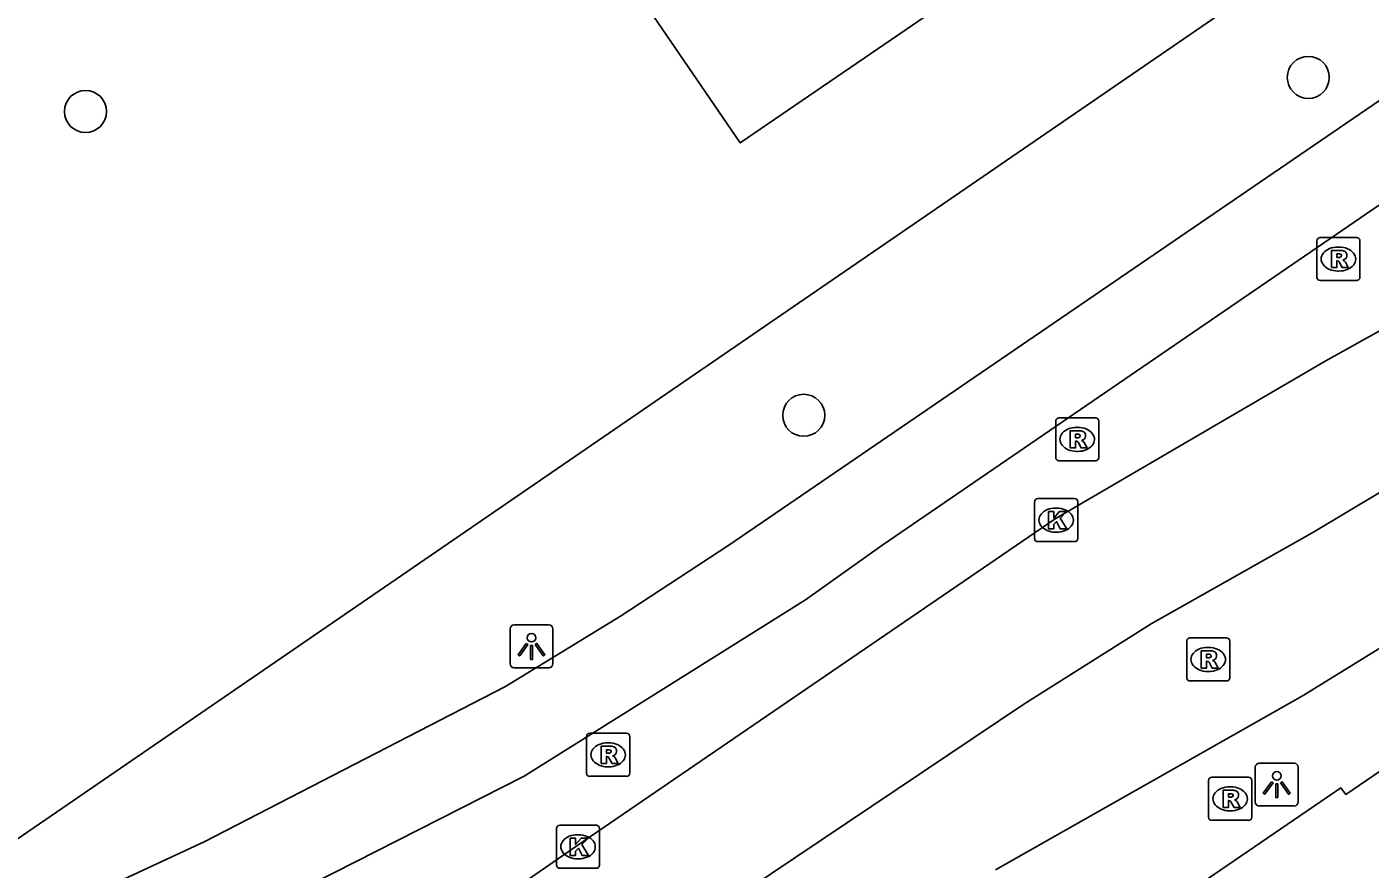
# Model space of a CAD drawing. Extents: x 157466 to 158888, y 383063 to 384677.
# Drawn here: x 158092.02 to 158123.25, y 383319.23 to 383338.81 of the extents above; entities that cross this region are included whole.
import ezdxf

# ---------------------------------------------------------------- set-up
doc = ezdxf.new("R2010")
doc.units = 0
for name, color, linetype in [('IMGEO_Boom', 7, 'Continuous'), ('IMGEO_Fietspad_gesloten', 7, 'Continuous'), ('IMGEO_Kolk', 7, 'Continuous'), ('IMGEO_Lichtpunt', 7, 'Continuous'), ('IMGEO_OVBaan_gesloten', 7, 'Continuous'), ('IMGEO_Pand', 7, 'Continuous'), ('IMGEO_Rijbaan_regionaal_gesloten', 7, 'Continuous'), ('IMGEO_Rioolput', 7, 'Continuous'), ('IMGEO_Voetpad_open', 7, 'Continuous')]:
    doc.layers.add(name, color=color, linetype=linetype)

msp = doc.modelspace()

# ---------------------------------------------------------------- linework, layer by layer
at = {"layer": 'IMGEO_Boom'}
for centre in [(158121.814, 383337.635), (158093.384, 383336.842), (158110.083, 383329.78)]:
    msp.add_circle(centre, 0.489, dxfattribs=at)
at = {"layer": 'IMGEO_Fietspad_gesloten'}
for points in [[(158140.312, 383348.615), (158135.385, 383345.248), (158132.283, 383343.128), (158108.338, 383326.764), (158105.822, 383325.112), (158103.248, 383323.538), (158103.132, 383323.471), (158096.141, 383319.86), (158094.176, 383318.949), (158091.832, 383317.862), (158091.819, 383317.856), (158091.658, 383317.784), (158091.49, 383317.728)], [(158128.531, 383338.139), (158111.902, 383326.752), (158110.127, 383325.493), (158103.584, 383321.392), (158096.701, 383317.892), (158095.765, 383317.495)]]:
    msp.add_lwpolyline(points, dxfattribs=at)
at = {"layer": 'IMGEO_Kolk'}
for p, q in [((158115.527, 383327.843), (158116.379, 383327.843)), ((158115.452, 383326.917), (158115.452, 383327.769)), ((158115.94, 383327.623), (158115.965, 383327.623)), ((158116.453, 383327.769), (158116.453, 383326.917)), ((158115.963, 383327.063), (158115.938, 383327.063)), ((158116.379, 383326.843), (158115.527, 383326.843)), ((158104.335, 383319.323), (158104.335, 383320.175)), ((158104.41, 383320.249), (158105.262, 383320.249)), ((158104.823, 383320.029), (158104.848, 383320.029)), ((158105.336, 383320.175), (158105.336, 383319.323)), ((158104.846, 383319.469), (158104.821, 383319.469)), ((158105.262, 383319.249), (158104.41, 383319.249))]:
    msp.add_line(p, q, dxfattribs=at)
for points in [[(158115.527, 383327.843), (158116.379, 383327.843)], [(158115.452, 383326.917), (158115.452, 383327.769)], [(158115.773, 383327.543), (158115.896, 383327.543), (158115.896, 383327.392), (158116.026, 383327.543), (158116.19, 383327.543), (158116.044, 383327.392), (158116.197, 383327.143), (158116.045, 383327.143), (158115.96, 383327.307), (158115.896, 383327.24), (158115.896, 383327.143), (158115.773, 383327.143), (158115.773, 383327.543)], [(158116.453, 383327.769), (158116.453, 383326.917)], [(158116.379, 383326.843), (158115.527, 383326.843)], [(158104.335, 383319.323), (158104.335, 383320.175)], [(158104.41, 383320.249), (158105.262, 383320.249)], [(158105.336, 383320.175), (158105.336, 383319.323)], [(158104.656, 383319.949), (158104.779, 383319.949), (158104.779, 383319.798), (158104.909, 383319.949), (158105.073, 383319.949), (158104.927, 383319.798), (158105.08, 383319.549), (158104.928, 383319.549), (158104.843, 383319.713), (158104.779, 383319.646), (158104.779, 383319.549), (158104.656, 383319.549), (158104.656, 383319.949)], [(158105.262, 383319.249), (158104.41, 383319.249)]]:
    msp.add_lwpolyline(points, dxfattribs=at)
for centre, start, end in [((158115.529, 383327.767), 91.552, 178.448), ((158115.529, 383327.767), 91.552, 178.448), ((158116.377, 383327.767), 1.552, 88.448), ((158116.377, 383327.767), 1.552, 88.448), ((158115.529, 383326.919), 181.552, 268.448), ((158115.529, 383326.919), 181.552, 268.448), ((158116.377, 383326.919), 271.552, 358.448), ((158116.377, 383326.919), 271.552, 358.448), ((158104.412, 383320.173), 91.552, 178.448), ((158104.412, 383320.173), 91.552, 178.448), ((158105.26, 383320.173), 1.552, 88.448), ((158105.26, 383320.173), 1.552, 88.448), ((158104.412, 383319.325), 181.552, 268.448), ((158104.412, 383319.325), 181.552, 268.448), ((158105.26, 383319.325), 271.552, 358.448), ((158105.26, 383319.325), 271.552, 358.448)]:
    msp.add_arc(centre, 0.0765, start, end, dxfattribs=at)
for centre, major_axis, ratio, start_param, end_param in [((158115.939, 383327.343), (-0.387, 0.002), 0.722429, 4.712389, 7.853982), ((158115.964, 383327.343), (-0.39, 0.002), 0.717154, 1.570796, 4.712389), ((158104.822, 383319.749), (-0.387, 0.002), 0.722429, 4.712389, 7.853982), ((158104.847, 383319.749), (-0.39, 0.002), 0.717154, 1.570796, 4.712389)]:
    msp.add_ellipse(centre, major_axis=major_axis, ratio=ratio, start_param=start_param, end_param=end_param, dxfattribs=at)
at = {"layer": 'IMGEO_Lichtpunt'}
for p, q in [((158103.256, 383324.812), (158103.256, 383324.005)), ((158103.256, 383324.812), (158103.256, 383324.005)), ((158104.158, 383324.907), (158103.35, 383324.907)), ((158104.158, 383324.907), (158103.35, 383324.907)), ((158104.252, 383324.005), (158104.252, 383324.812)), ((158104.252, 383324.005), (158104.252, 383324.812)), ((158103.35, 383323.911), (158104.158, 383323.911)), ((158103.35, 383323.911), (158104.158, 383323.911)), ((158120.582, 383321.598), (158120.582, 383320.791)), ((158120.582, 383321.598), (158120.582, 383320.791)), ((158121.484, 383321.693), (158120.676, 383321.693)), ((158121.484, 383321.693), (158120.676, 383321.693)), ((158121.578, 383320.791), (158121.578, 383321.598)), ((158121.578, 383320.791), (158121.578, 383321.598)), ((158120.676, 383320.697), (158121.484, 383320.697)), ((158120.676, 383320.697), (158121.484, 383320.697))]:
    msp.add_line(p, q, dxfattribs=at)
for points in [[(158103.63, 383324.476), (158103.669, 383324.448), (158103.481, 383324.186), (158103.443, 383324.213), (158103.63, 383324.476)], [(158103.732, 383324.428), (158103.779, 383324.428), (158103.779, 383324.106), (158103.732, 383324.106), (158103.732, 383324.428)], [(158103.842, 383324.448), (158103.88, 383324.475), (158104.067, 383324.213), (158104.028, 383324.185), (158103.842, 383324.448)], [(158120.956, 383321.262), (158120.995, 383321.234), (158120.807, 383320.972), (158120.769, 383320.999), (158120.956, 383321.262)], [(158121.058, 383321.214), (158121.105, 383321.214), (158121.105, 383320.892), (158121.058, 383320.892), (158121.058, 383321.214)], [(158121.168, 383321.234), (158121.206, 383321.261), (158121.393, 383320.999), (158121.354, 383320.971), (158121.168, 383321.234)]]:
    msp.add_lwpolyline(points, dxfattribs=at)
for centre in [(158103.755, 383324.61), (158121.081, 383321.396)]:
    msp.add_circle(centre, 0.0994, dxfattribs=at)
for centre, start, end in [((158103.35, 383324.812), 90, 180), ((158103.35, 383324.812), 90, 180), ((158104.158, 383324.812), 0, 90), ((158104.158, 383324.812), 0, 90), ((158103.35, 383324.005), 180, 270), ((158103.35, 383324.005), 180, 270), ((158104.158, 383324.005), 270, 0), ((158104.158, 383324.005), 270, 360), ((158120.676, 383321.598), 90, 180), ((158120.676, 383321.598), 90, 180), ((158121.484, 383321.598), 0, 90), ((158121.484, 383321.598), 0, 90), ((158120.676, 383320.791), 180, 270), ((158120.676, 383320.791), 180, 270), ((158121.484, 383320.791), 270, 0), ((158121.484, 383320.791), 270, 360)]:
    msp.add_arc(centre, 0.0946, start, end, dxfattribs=at)
at = {"layer": 'IMGEO_OVBaan_gesloten'}
msp.add_lwpolyline([(158116.355, 383316.875), (158118.236, 383318.161), (158122.571, 383321.116), (158122.69, 383320.962), (158147.648, 383338.001), (158221.925, 383388.892), (158288.761, 383434.651), (158292.434, 383437.186), (158297.742, 383440.818), (158298.869, 383441.589)], dxfattribs=at)
at = {"layer": 'IMGEO_Pand'}
msp.add_lwpolyline([(158113.511, 383348.129), (158117.548, 383342.229), (158108.608, 383336.113), (158104.572, 383342.012)], dxfattribs=at)
at = {"layer": 'IMGEO_Rijbaan_regionaal_gesloten'}
for points in [[(158097.631, 383314.81), (158104.807, 383319.769), (158115.926, 383327.372), (158122.206, 383331.037), (158124.828, 383332.496), (158130.229, 383335.664), (158132.829, 383337.348), (158135.426, 383339.03), (158135.445, 383339.043), (158145.556, 383345.975), (158161.638, 383357.025), (158178.512, 383368.554), (158196.488, 383380.88), (158218.524, 383395.939), (158231.113, 383404.563), (158248.84, 383416.701), (158278.53, 383437.014), (158282.685, 383439.867), (158290.446, 383445.197), (158291.741, 383446.132), (158293.116, 383447.183)], [(158114.538, 383319.21), (158121.696, 383323.264), (158130.63, 383328.78), (158131.044, 383329.063), (158147.587, 383340.38), (158220.288, 383390.177), (158253.351, 383412.794), (158292.199, 383439.39), (158297.72, 383443.271)], [(158240.844, 383407.647), (158217.716, 383391.811), (158211.135, 383387.305), (158187.898, 383371.394), (158174.157, 383361.985), (158168.626, 383358.198), (158164.879, 383355.633), (158158.157, 383351.03), (158138.48, 383337.556), (158132.472, 383333.443), (158128.325, 383330.885), (158121.919, 383327.055), (158118.161, 383324.932), (158115.201, 383323.062), (158099.294, 383312.392)]]:
    msp.add_lwpolyline(points, dxfattribs=at)
at = {"layer": 'IMGEO_Rioolput'}
for p, q in [((158122.014, 383332.986), (158122.014, 383333.838)), ((158122.089, 383333.912), (158122.941, 383333.912)), ((158123.015, 383333.838), (158123.015, 383332.986)), ((158122.502, 383333.692), (158122.527, 383333.692)), ((158122.941, 383332.912), (158122.089, 383332.912)), ((158122.525, 383333.132), (158122.5, 383333.132)), ((158116.016, 383329.72), (158116.868, 383329.72)), ((158115.941, 383328.794), (158115.941, 383329.646)), ((158116.429, 383329.5), (158116.454, 383329.5)), ((158116.942, 383329.646), (158116.942, 383328.794)), ((158116.452, 383328.94), (158116.427, 383328.94)), ((158116.868, 383328.72), (158116.016, 383328.72)), ((158118.987, 383323.678), (158118.987, 383324.53)), ((158119.062, 383324.604), (158119.914, 383324.604)), ((158119.988, 383324.53), (158119.988, 383323.678)), ((158119.475, 383324.384), (158119.5, 383324.384)), ((158119.498, 383323.824), (158119.473, 383323.824)), ((158119.914, 383323.604), (158119.062, 383323.604)), ((158105.035, 383321.461), (158105.035, 383322.313)), ((158105.11, 383322.387), (158105.962, 383322.387)), ((158106.036, 383322.313), (158106.036, 383321.461)), ((158105.523, 383322.167), (158105.548, 383322.167)), ((158105.546, 383321.607), (158105.521, 383321.607)), ((158105.962, 383321.387), (158105.11, 383321.387)), ((158119.497, 383320.438), (158119.497, 383321.29)), ((158119.572, 383321.364), (158120.424, 383321.364)), ((158120.498, 383321.29), (158120.498, 383320.438)), ((158119.985, 383321.144), (158120.01, 383321.144)), ((158120.424, 383320.364), (158119.572, 383320.364)), ((158120.008, 383320.584), (158119.983, 383320.584))]:
    msp.add_line(p, q, dxfattribs=at)
for points in [[(158122.014, 383332.986), (158122.014, 383333.838)], [(158122.089, 383333.912), (158122.941, 383333.912)], [(158123.015, 383333.838), (158123.015, 383332.986)], [(158122.603, 383333.61), (158122.351, 383333.612), (158122.351, 383333.212)], [(158122.529, 383333.531), (158122.475, 383333.531), (158122.475, 383333.45)], [(158122.475, 383333.45), (158122.527, 383333.45)], [(158122.351, 383333.212), (158122.475, 383333.212), (158122.475, 383333.374), (158122.486, 383333.374)], [(158122.533, 383333.345), (158122.604, 383333.212), (158122.744, 383333.212), (158122.679, 383333.338)], [(158122.941, 383332.912), (158122.089, 383332.912)], [(158116.016, 383329.72), (158116.868, 383329.72)], [(158115.941, 383328.794), (158115.941, 383329.646)], [(158116.53, 383329.418), (158116.278, 383329.42), (158116.278, 383329.02)], [(158116.942, 383329.646), (158116.942, 383328.794)], [(158116.278, 383329.02), (158116.402, 383329.02), (158116.402, 383329.182), (158116.413, 383329.182)], [(158116.456, 383329.339), (158116.402, 383329.339), (158116.402, 383329.258)], [(158116.402, 383329.258), (158116.454, 383329.258)], [(158116.46, 383329.153), (158116.531, 383329.02), (158116.671, 383329.02), (158116.606, 383329.146)], [(158116.868, 383328.72), (158116.016, 383328.72)], [(158118.987, 383323.678), (158118.987, 383324.53)], [(158119.062, 383324.604), (158119.914, 383324.604)], [(158119.988, 383324.53), (158119.988, 383323.678)], [(158119.576, 383324.302), (158119.324, 383324.304), (158119.324, 383323.904)], [(158119.502, 383324.223), (158119.448, 383324.223), (158119.448, 383324.142)], [(158119.448, 383324.142), (158119.5, 383324.142)], [(158119.324, 383323.904), (158119.448, 383323.904), (158119.448, 383324.066), (158119.459, 383324.066)], [(158119.506, 383324.037), (158119.577, 383323.904), (158119.717, 383323.904), (158119.652, 383324.03)], [(158119.914, 383323.604), (158119.062, 383323.604)], [(158105.035, 383321.461), (158105.035, 383322.313)], [(158105.11, 383322.387), (158105.962, 383322.387)], [(158106.036, 383322.313), (158106.036, 383321.461)], [(158105.624, 383322.085), (158105.372, 383322.087), (158105.372, 383321.687)], [(158105.55, 383322.006), (158105.496, 383322.006), (158105.496, 383321.925)], [(158105.496, 383321.925), (158105.548, 383321.925)], [(158105.372, 383321.687), (158105.496, 383321.687), (158105.496, 383321.849), (158105.507, 383321.849)], [(158105.554, 383321.82), (158105.625, 383321.687), (158105.765, 383321.687), (158105.7, 383321.813)], [(158105.962, 383321.387), (158105.11, 383321.387)], [(158119.497, 383320.438), (158119.497, 383321.29)], [(158119.572, 383321.364), (158120.424, 383321.364)], [(158120.498, 383321.29), (158120.498, 383320.438)], [(158120.086, 383321.062), (158119.834, 383321.064), (158119.834, 383320.664)], [(158120.012, 383320.983), (158119.958, 383320.983), (158119.958, 383320.902)], [(158119.834, 383320.664), (158119.958, 383320.664), (158119.958, 383320.826), (158119.969, 383320.826)], [(158119.958, 383320.902), (158120.01, 383320.902)], [(158120.016, 383320.797), (158120.087, 383320.664), (158120.227, 383320.664), (158120.162, 383320.79)], [(158120.424, 383320.364), (158119.572, 383320.364)]]:
    msp.add_lwpolyline(points, dxfattribs=at)
for centre, radius, start, end in [((158122.091, 383333.836), 0.0765, 91.552, 178.448), ((158122.091, 383333.836), 0.0765, 91.552, 178.448), ((158122.939, 383333.836), 0.0765, 1.552, 88.448), ((158122.939, 383333.836), 0.0765, 1.552, 88.448), ((158122.511, 383333.639), 0.19, 274.7715, 282.9687), ((158122.535, 383333.435), 0.0964, 77.0061, 93.1865), ((158122.549, 383333.492), 0.0378, 276.6634, 79.6772), ((158122.602, 383333.5), 0.109, 350.3612, 89.416), ((158122.6, 383333.5), 0.112, 277.5842, 350.9817), ((158122.485, 383333.321), 0.0533, 26.0293, 88.6989), ((158122.584, 383333.285), 0.108, 29.5134, 73.7905), ((158122.091, 383332.988), 0.0765, 181.552, 268.448), ((158122.091, 383332.988), 0.0765, 181.552, 268.448), ((158122.939, 383332.988), 0.0765, 271.552, 358.448), ((158122.939, 383332.988), 0.0765, 271.552, 358.448), ((158116.018, 383329.644), 0.0765, 91.552, 178.448), ((158116.018, 383329.644), 0.0765, 91.552, 178.448), ((158116.866, 383329.644), 0.0765, 1.552, 88.448), ((158116.866, 383329.644), 0.0765, 1.552, 88.448), ((158116.529, 383329.308), 0.109, 350.3612, 89.416), ((158116.412, 383329.129), 0.0533, 26.0293, 88.6989), ((158116.438, 383329.447), 0.19, 274.7715, 282.9687), ((158116.462, 383329.243), 0.0964, 77.0061, 93.1865), ((158116.476, 383329.3), 0.0378, 276.6634, 79.6772), ((158116.527, 383329.308), 0.112, 277.5842, 350.9817), ((158116.511, 383329.093), 0.108, 29.5134, 73.7905), ((158116.018, 383328.796), 0.0765, 181.552, 268.448), ((158116.018, 383328.796), 0.0765, 181.552, 268.448), ((158116.866, 383328.796), 0.0765, 271.552, 358.448), ((158116.866, 383328.796), 0.0765, 271.552, 358.448), ((158119.064, 383324.528), 0.0765, 91.552, 178.448), ((158119.064, 383324.528), 0.0765, 91.552, 178.448), ((158119.912, 383324.528), 0.0765, 1.552, 88.448), ((158119.912, 383324.528), 0.0765, 1.552, 88.448), ((158119.484, 383324.331), 0.19, 274.7715, 282.9687), ((158119.508, 383324.127), 0.0964, 77.0061, 93.1865), ((158119.522, 383324.184), 0.0378, 276.6634, 79.6772), ((158119.575, 383324.192), 0.109, 350.3612, 89.416), ((158119.573, 383324.192), 0.112, 277.5842, 350.9817), ((158119.557, 383323.977), 0.108, 29.5134, 73.7905), ((158119.458, 383324.013), 0.0533, 26.0293, 88.6989), ((158119.064, 383323.68), 0.0765, 181.552, 268.448), ((158119.064, 383323.68), 0.0765, 181.552, 268.448), ((158119.912, 383323.68), 0.0765, 271.552, 358.448), ((158119.912, 383323.68), 0.0765, 271.552, 358.448), ((158105.112, 383322.311), 0.0765, 91.552, 178.448), ((158105.112, 383322.311), 0.0765, 91.552, 178.448), ((158105.96, 383322.311), 0.0765, 1.552, 88.448), ((158105.96, 383322.311), 0.0765, 1.552, 88.448), ((158105.532, 383322.114), 0.19, 274.7715, 282.9687), ((158105.556, 383321.91), 0.0964, 77.0061, 93.1865), ((158105.57, 383321.967), 0.0378, 276.6634, 79.6772), ((158105.623, 383321.975), 0.109, 350.3612, 89.416), ((158105.621, 383321.975), 0.112, 277.5842, 350.9817), ((158105.506, 383321.796), 0.0533, 26.0293, 88.6989), ((158105.605, 383321.76), 0.108, 29.5134, 73.7905), ((158105.112, 383321.463), 0.0765, 181.552, 268.448), ((158105.112, 383321.463), 0.0765, 181.552, 268.448), ((158105.96, 383321.463), 0.0765, 271.552, 358.448), ((158105.96, 383321.463), 0.0765, 271.552, 358.448), ((158119.574, 383321.288), 0.0765, 91.552, 178.448), ((158119.574, 383321.288), 0.0765, 91.552, 178.448), ((158120.422, 383321.288), 0.0765, 1.552, 88.448), ((158120.422, 383321.288), 0.0765, 1.552, 88.448), ((158120.018, 383320.887), 0.0964, 77.0061, 93.1865), ((158120.032, 383320.944), 0.0378, 276.6634, 79.6772), ((158120.085, 383320.952), 0.109, 350.3612, 89.416), ((158119.968, 383320.773), 0.0533, 26.0293, 88.6989), ((158119.994, 383321.091), 0.19, 274.7715, 282.9687), ((158120.083, 383320.952), 0.112, 277.5842, 350.9817), ((158120.067, 383320.737), 0.108, 29.5134, 73.7905), ((158119.574, 383320.44), 0.0765, 181.552, 268.448), ((158119.574, 383320.44), 0.0765, 181.552, 268.448), ((158120.422, 383320.44), 0.0765, 271.552, 358.448), ((158120.422, 383320.44), 0.0765, 271.552, 358.448)]:
    msp.add_arc(centre, radius, start, end, dxfattribs=at)
for centre, major_axis, ratio, start_param, end_param in [((158122.501, 383333.412), (-0.387, 0.002), 0.722429, 4.712389, 7.853982), ((158122.526, 383333.412), (-0.39, 0.002), 0.717154, 1.570796, 4.712389), ((158116.428, 383329.22), (-0.387, 0.002), 0.722429, 4.712389, 7.853982), ((158116.453, 383329.22), (-0.39, 0.002), 0.717154, 1.570796, 4.712389), ((158119.474, 383324.104), (-0.387, 0.002), 0.722429, 4.712389, 7.853982), ((158119.499, 383324.104), (-0.39, 0.002), 0.717154, 1.570796, 4.712389), ((158105.522, 383321.887), (-0.387, 0.002), 0.722429, 4.712389, 7.853982), ((158105.547, 383321.887), (-0.39, 0.002), 0.717154, 1.570796, 4.712389), ((158119.984, 383320.864), (-0.387, 0.002), 0.722429, 4.712389, 7.853982), ((158120.009, 383320.864), (-0.39, 0.002), 0.717154, 1.570796, 4.712389)]:
    msp.add_ellipse(centre, major_axis=major_axis, ratio=ratio, start_param=start_param, end_param=end_param, dxfattribs=at)
at = {"layer": 'IMGEO_Voetpad_open'}
msp.add_lwpolyline([(158164.625, 383369.809), (158164.424, 383369.653), (158139.528, 383352.671), (158091.649, 383319.824)], dxfattribs=at)

doc.saveas('drawing.dxf')
